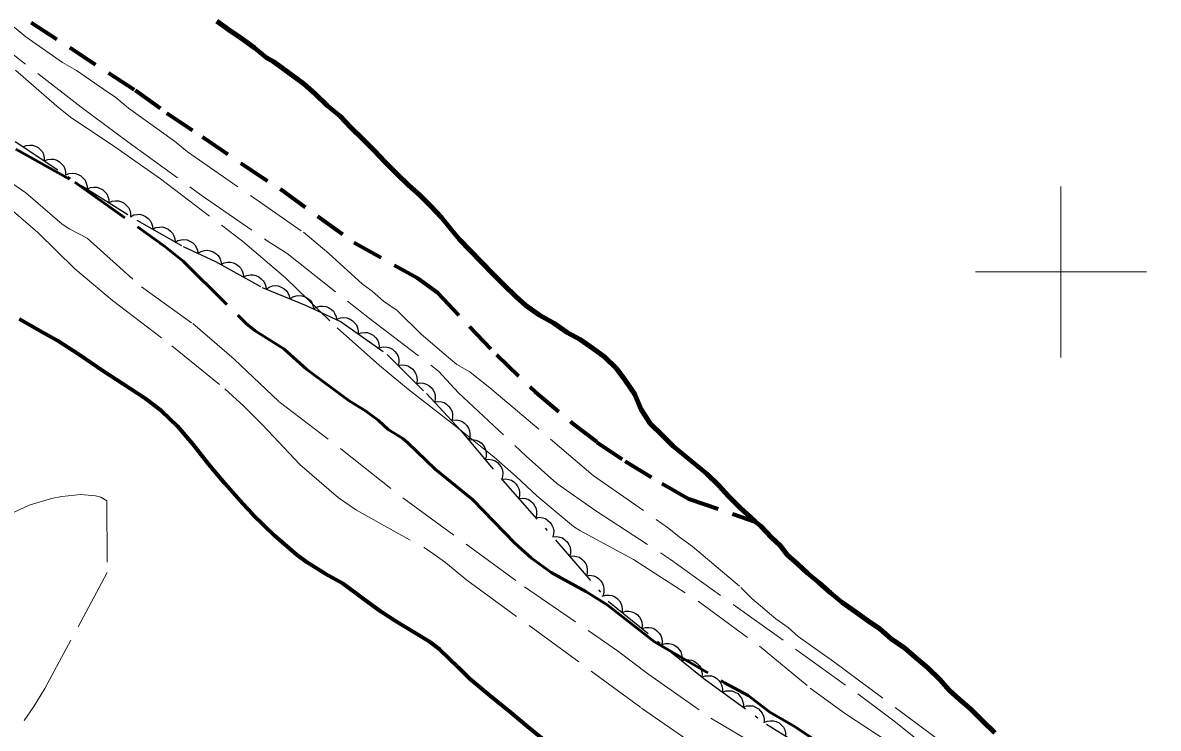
# Model space of a CAD drawing. Extents: x 355726 to 357533, y 5103782 to 5105258.
# Drawn here: x 356039.3 to 356105.7, y 5104573.3 to 5104614.6 of the extents above; entities that cross this region are included whole.
import ezdxf

# ---------------------------------------------------------------- set-up
doc = ezdxf.new("R2010")
doc.units = 0
doc.header["$LTSCALE"] = 0.6
for name, pattern in [('DASH_DOUBLE_DOT', [9.2, 5, -1.2, 0.3, -1.2, 0.3, -1.2]), ('DOT_DASHED', [7.7, 5, -1.2, 0.3, -1.2]), ('LONG_DASHED', [7.5, 6, -1.5]), ('MEDIUM_DASHED', [4.5, 3, -1.5])]:
    doc.linetypes.add(name, pattern=pattern)
for name, color, linetype, lineweight in [('1', 7, 'LONG_DASHED', 53), ('2', 7, 'LONG_DASHED', 13), ('22', 7, 'Continuous', 13), ('4', 7, 'DASH_DOUBLE_DOT', 53), ('44', 7, 'Continuous', 25), ('61', 7, 'Continuous', 13), ('7', 7, 'MEDIUM_DASHED', 70)]:
    doc.layers.add(name, color=color, linetype=linetype, lineweight=lineweight)

msp = doc.modelspace()

# ---------------------------------------------------------------- linework, layer by layer
at = {"layer": '1'}
msp.add_lwpolyline([(356038.88, 5104607.17), (356042.34, 5104605.25), (356047.61, 5104601.49), (356048.67, 5104600.63), (356052.38, 5104596.96), (356052.88, 5104596.55), (356054.56, 5104595.51), (356055.89, 5104594.32), (356056.36, 5104593.96), (356058.38, 5104592.47), (356059.33, 5104591.88), (356060.09, 5104591.32), (356060.67, 5104590.79), (356061.52, 5104590.26), (356061.82, 5104590.01), (356063.41, 5104588.48), (356065.6, 5104586.69), (356068.06, 5104584.15), (356069.05, 5104583.26), (356070.2, 5104582.44), (356072.21, 5104581.32), (356073.46, 5104580.55), (356076.24, 5104578.38), (356080.33, 5104575.99), (356081.71, 5104575.24), (356082.98, 5104574.26), (356084.46, 5104573.4), (356085.42, 5104572.76)], dxfattribs=at)
at = {"layer": '2'}
for points in [[(356036.61, 5104614.35), (356042.7, 5104609.64), (356045.43, 5104607.61), (356049.73, 5104604.49), (356053.59, 5104601.82), (356054.75, 5104601.07), (356059.57, 5104597.27), (356063.6, 5104594.2), (356064.78, 5104592.94), (356068.74, 5104589.23), (356070.53, 5104587.63), (356072.81, 5104586.04), (356077.17, 5104583.19), (356088.13, 5104575.33), (356090.23, 5104573.76), (356096.2, 5104569.01), (356098.13, 5104567.33), (356099.6, 5104565.71), (356101.66, 5104563.55), (356103.92, 5104561.39), (356104.99, 5104560.29), (356108.32, 5104556.14)], [(356038.8, 5104614.31), (356039.47, 5104613.74), (356041.61, 5104612.24), (356042.44, 5104611.77), (356044.02, 5104610.69), (356044.73, 5104610.19), (356045.47, 5104609.57), (356048.17, 5104607.65), (356048.92, 5104607.03), (356055.7, 5104602.32), (356057.19, 5104601.08), (356059.16, 5104599.28), (356059.72, 5104598.87), (356060.39, 5104598.29), (356061.18, 5104597.75), (356062.59, 5104596.36), (356063.93, 5104595.21), (356064.67, 5104594.59), (356065.43, 5104594.17), (356066.73, 5104593.13), (356072.65, 5104588.11), (356077, 5104585.07), (356077.75, 5104584.45), (356078.46, 5104583.95), (356081.29, 5104581.56), (356081.92, 5104580.91), (356083.33, 5104579.72), (356084.05, 5104579.22), (356084.64, 5104578.69), (356086.7, 5104577.23), (356093.29, 5104572.33)], [(356038.87, 5104611.79), (356041.28, 5104609.69), (356042.09, 5104609.05), (356044.68, 5104607.32), (356047.34, 5104605.45), (356052.14, 5104601.8), (356054.66, 5104599.65), (356057.67, 5104596.74), (356060.16, 5104594.53), (356061.84, 5104593.12), (356064.49, 5104591.09), (356066.85, 5104589.18), (356068.14, 5104588.05), (356069.35, 5104586.91), (356071.49, 5104585.13), (356071.86, 5104584.88), (356075.01, 5104583.19), (356078.78, 5104580.76), (356082.38, 5104578.12), (356085.34, 5104575.67), (356087.4, 5104574.17), (356090.95, 5104571.84)], [(356037.93, 5104605.68), (356039.48, 5104604.63), (356041.6, 5104602.8), (356042.04, 5104602.51), (356043.05, 5104601.98), (356046.24, 5104599.13), (356049.23, 5104596.98), (356051.65, 5104594.9), (356054.28, 5104592.4), (356057.99, 5104589.59), (356061.59, 5104586.73), (356068.64, 5104581.59), (356074.08, 5104577.86), (356075.9, 5104576.47), (356079.53, 5104573.91), (356082.35, 5104572.25)], [(356038.32, 5104603.9), (356040.17, 5104602.3), (356042.34, 5104600.18), (356043.42, 5104599.26), (356044.55, 5104598.34), (356048.01, 5104595.69), (356051.1, 5104593.17), (356052.22, 5104592.16), (356053.31, 5104591.07), (356055.49, 5104588.74), (356057.76, 5104586.79), (356058.8, 5104586.07), (356062.95, 5104583.78), (356064.02, 5104583.01), (356065.27, 5104581.99), (356075.48, 5104574.51), (356079.82, 5104571.5)], [(356037.93, 5104585.57), (356039.66, 5104586.36), (356040.98, 5104586.76), (356041.57, 5104586.88), (356042.69, 5104587), (356043.54, 5104586.92), (356043.85, 5104586.83), (356044.21, 5104586.63), (356044.23, 5104582.43), (356040.58, 5104575.65), (356039.95, 5104574.59), (356039.38, 5104573.78)]]:
    msp.add_lwpolyline(points, dxfattribs=at)
at = {"layer": '22', "linetype": 'LONG_DASHED', "lineweight": 70}
msp.add_lwpolyline([(356069.98, 5104572.47), (356068.83, 5104573.4), (356067.86, 5104574.22), (356066.62, 5104575.23), (356065.44, 5104576.21), (356064.77, 5104576.88), (356063.68, 5104577.94), (356063.11, 5104578.36), (356062.19, 5104578.93), (356061.08, 5104579.59), (356060.26, 5104580.13), (356059.16, 5104580.94), (356058, 5104581.78), (356057.02, 5104582.34), (356055.92, 5104583.01), (356055.32, 5104583.47), (356054.04, 5104584.58), (356052.74, 5104585.82), (356052.16, 5104586.44), (356051.1, 5104587.63), (356050.18, 5104588.74), (356049.26, 5104589.91), (356048.34, 5104590.98), (356047.41, 5104591.88), (356046.51, 5104592.57), (356045.56, 5104593.19), (356044, 5104594.2), (356042.57, 5104595.18), (356041.31, 5104595.99), (356040.43, 5104596.49), (356039.11, 5104597.25)], dxfattribs=at)
at = {"layer": '4', "linetype": 'Continuous', "lineweight": 90}
for points in [[(356050.64, 5104614.66), (356051.35, 5104614.16), (356052.06, 5104613.66), (356052.85, 5104613.11), (356053.52, 5104612.54), (356053.97, 5104612.28)], [(356053.97, 5104612.28), (356055.73, 5104610.99), (356056.4, 5104610.42), (356057.11, 5104609.72), (356057.85, 5104609.11), (356058.48, 5104608.45), (356059.18, 5104607.76), (356059.89, 5104607.07), (356060.44, 5104606.46), (356061.14, 5104605.76), (356061.85, 5104605.07), (356062.52, 5104604.49), (356063.15, 5104603.84), (356063.77, 5104603.19), (356064.36, 5104602.47), (356064.84, 5104601.9), (356065.46, 5104601.25), (356066.09, 5104600.6), (356066.79, 5104599.9), (356067.42, 5104599.25), (356068.13, 5104598.56), (356068.72, 5104598.03), (356069.51, 5104597.48), (356070.34, 5104597.01), (356071.13, 5104596.47), (356071.88, 5104596.05), (356072.67, 5104595.5), (356073.31, 5104595.04), (356074.01, 5104594.35), (356074.52, 5104593.67), (356075.07, 5104592.87), (356075.45, 5104591.96), (356075.99, 5104591.15), (356076.69, 5104590.46), (356077.32, 5104589.81), (356079.3, 5104588.2), (356080, 5104587.51), (356080.56, 5104586.9), (356081.26, 5104586.2), (356081.85, 5104585.67), (356082.15, 5104585.4), (356082.45, 5104585.14), (356083.08, 5104584.48), (356083.6, 5104583.99), (356084, 5104583.47), (356084.59, 5104582.94), (356085.19, 5104582.4), (356085.86, 5104581.83), (356086.53, 5104581.25), (356087.2, 5104580.68), (356087.99, 5104580.13), (356088.7, 5104579.63), (356089.41, 5104579.13), (356090.08, 5104578.56), (356090.87, 5104578.01), (356091.47, 5104577.48), (356092.21, 5104576.86), (356092.92, 5104576.17), (356093.47, 5104575.56), (356094.06, 5104575.02), (356094.73, 5104574.45), (356095.44, 5104573.75), (356096.14, 5104573.06)]]:
    msp.add_lwpolyline(points, dxfattribs=at)
at = {"layer": '44', "linetype": 'DOT_DASHED'}
msp.add_lwpolyline([(356038.84, 5104607.63), (356042.89, 5104604.95), (356045.97, 5104603.02), (356048.68, 5104601.49), (356050.57, 5104600.62), (356053.29, 5104599.1), (356055.87, 5104598.04), (356057.91, 5104597.08), (356060.61, 5104595.17), (356062.9, 5104592.89), (356064.88, 5104590.78), (356067.37, 5104587.8), (356070.53, 5104584.24), (356073.53, 5104580.76), (356079.12, 5104576.23), (356082.78, 5104573.57), (356086.02, 5104571.56), (356089.4, 5104569.45), (356093.08, 5104567.18), (356095.8, 5104565.65), (356098.12, 5104564.14), (356102.16, 5104561.08), (356104.73, 5104558.24), (356106.89, 5104556.44)], dxfattribs=at)
at = {"layer": '44'}
for points in [[(356039.3, 5104607.32), (356039.5, 5104607.4), (356039.7, 5104607.42), (356039.86, 5104607.42), (356040.03, 5104607.36), (356040.19, 5104607.27), (356040.33, 5104607.14), (356040.44, 5104607.02), (356040.51, 5104606.86), (356040.55, 5104606.68), (356040.55, 5104606.5)], [(356040.55, 5104606.5), (356040.75, 5104606.58), (356040.95, 5104606.6), (356041.11, 5104606.59), (356041.28, 5104606.53), (356041.44, 5104606.44), (356041.58, 5104606.31), (356041.69, 5104606.19), (356041.76, 5104606.03), (356041.8, 5104605.85), (356041.8, 5104605.67)], [(356041.8, 5104605.67), (356042, 5104605.75), (356042.2, 5104605.77), (356042.37, 5104605.76), (356042.53, 5104605.7), (356042.69, 5104605.62), (356042.83, 5104605.49), (356042.94, 5104605.36), (356043.01, 5104605.2), (356043.05, 5104605.02), (356043.06, 5104604.84)], [(356043.06, 5104604.84), (356043.25, 5104604.93), (356043.45, 5104604.95), (356043.62, 5104604.95), (356043.78, 5104604.9), (356043.95, 5104604.82), (356044.09, 5104604.69), (356044.2, 5104604.57), (356044.27, 5104604.41), (356044.32, 5104604.23), (356044.33, 5104604.05)], [(356044.33, 5104604.05), (356044.52, 5104604.13), (356044.72, 5104604.16), (356044.89, 5104604.16), (356045.06, 5104604.1), (356045.22, 5104604.02), (356045.36, 5104603.89), (356045.47, 5104603.77), (356045.55, 5104603.61), (356045.59, 5104603.43), (356045.6, 5104603.25)], [(356045.59, 5104603.23), (356045.78, 5104603.33), (356045.98, 5104603.36), (356046.14, 5104603.37), (356046.31, 5104603.32), (356046.48, 5104603.25), (356046.63, 5104603.13), (356046.75, 5104603.01), (356046.83, 5104602.85), (356046.88, 5104602.68), (356046.9, 5104602.5)], [(356046.9, 5104602.5), (356047.08, 5104602.59), (356047.28, 5104602.62), (356047.45, 5104602.63), (356047.62, 5104602.58), (356047.79, 5104602.51), (356047.94, 5104602.39), (356048.05, 5104602.27), (356048.13, 5104602.12), (356048.19, 5104601.94), (356048.2, 5104601.76)], [(356048.18, 5104601.72), (356048.36, 5104601.83), (356048.56, 5104601.88), (356048.72, 5104601.9), (356048.9, 5104601.87), (356049.07, 5104601.8), (356049.23, 5104601.7), (356049.35, 5104601.59), (356049.44, 5104601.44), (356049.52, 5104601.27), (356049.54, 5104601.09)], [(356049.54, 5104601.09), (356049.72, 5104601.2), (356049.92, 5104601.25), (356050.08, 5104601.27), (356050.26, 5104601.24), (356050.43, 5104601.18), (356050.59, 5104601.07), (356050.71, 5104600.96), (356050.81, 5104600.81), (356050.88, 5104600.64), (356050.91, 5104600.46)], [(356050.89, 5104600.44), (356051.08, 5104600.53), (356051.28, 5104600.57), (356051.45, 5104600.57), (356051.62, 5104600.53), (356051.78, 5104600.45), (356051.93, 5104600.33), (356052.05, 5104600.22), (356052.13, 5104600.06), (356052.19, 5104599.89), (356052.2, 5104599.71)], [(356052.2, 5104599.71), (356052.39, 5104599.8), (356052.59, 5104599.84), (356052.76, 5104599.84), (356052.93, 5104599.8), (356053.09, 5104599.72), (356053.24, 5104599.6), (356053.36, 5104599.49), (356053.44, 5104599.33), (356053.5, 5104599.15), (356053.51, 5104598.98)], [(356053.53, 5104599), (356053.7, 5104599.12), (356053.9, 5104599.18), (356054.06, 5104599.2), (356054.23, 5104599.18), (356054.41, 5104599.12), (356054.57, 5104599.02), (356054.7, 5104598.92), (356054.8, 5104598.78), (356054.88, 5104598.61), (356054.91, 5104598.43)], [(356054.91, 5104598.43), (356055.09, 5104598.55), (356055.28, 5104598.61), (356055.45, 5104598.63), (356055.62, 5104598.61), (356055.8, 5104598.55), (356055.96, 5104598.45), (356056.09, 5104598.35), (356056.19, 5104598.21), (356056.26, 5104598.04), (356056.3, 5104597.86)], [(356056.29, 5104597.84), (356056.47, 5104597.95), (356056.67, 5104598), (356056.83, 5104598.01), (356057.01, 5104597.98), (356057.18, 5104597.92), (356057.34, 5104597.81), (356057.46, 5104597.7), (356057.55, 5104597.55), (356057.62, 5104597.38), (356057.65, 5104597.2)], [(356057.67, 5104597.25), (356057.87, 5104597.32), (356058.07, 5104597.33), (356058.24, 5104597.32), (356058.4, 5104597.26), (356058.56, 5104597.17), (356058.7, 5104597.03), (356058.8, 5104596.91), (356058.86, 5104596.74), (356058.9, 5104596.56), (356058.9, 5104596.38)], [(356058.9, 5104596.38), (356059.09, 5104596.45), (356059.3, 5104596.47), (356059.46, 5104596.46), (356059.63, 5104596.39), (356059.79, 5104596.3), (356059.92, 5104596.17), (356060.03, 5104596.04), (356060.09, 5104595.88), (356060.13, 5104595.69), (356060.12, 5104595.51)], [(356060.19, 5104595.59), (356060.39, 5104595.63), (356060.6, 5104595.61), (356060.76, 5104595.57), (356060.91, 5104595.48), (356061.05, 5104595.36), (356061.16, 5104595.21), (356061.24, 5104595.07), (356061.28, 5104594.89), (356061.28, 5104594.71), (356061.25, 5104594.53)], [(356061.25, 5104594.53), (356061.46, 5104594.57), (356061.66, 5104594.55), (356061.82, 5104594.51), (356061.97, 5104594.42), (356062.11, 5104594.31), (356062.22, 5104594.15), (356062.3, 5104594.01), (356062.34, 5104593.84), (356062.35, 5104593.65), (356062.31, 5104593.47)], [(356062.31, 5104593.47), (356062.52, 5104593.51), (356062.72, 5104593.49), (356062.88, 5104593.45), (356063.03, 5104593.37), (356063.18, 5104593.25), (356063.29, 5104593.09), (356063.37, 5104592.95), (356063.4, 5104592.78), (356063.41, 5104592.59), (356063.38, 5104592.42)], [(356063.36, 5104592.4), (356063.57, 5104592.43), (356063.77, 5104592.4), (356063.93, 5104592.36), (356064.08, 5104592.27), (356064.21, 5104592.14), (356064.32, 5104591.98), (356064.4, 5104591.84), (356064.43, 5104591.67), (356064.43, 5104591.48), (356064.39, 5104591.31)], [(356064.42, 5104591.33), (356064.63, 5104591.35), (356064.83, 5104591.32), (356064.98, 5104591.26), (356065.13, 5104591.16), (356065.26, 5104591.03), (356065.35, 5104590.86), (356065.42, 5104590.72), (356065.44, 5104590.54), (356065.43, 5104590.36), (356065.38, 5104590.18)], [(356065.38, 5104590.18), (356065.59, 5104590.2), (356065.79, 5104590.16), (356065.94, 5104590.11), (356066.09, 5104590.01), (356066.22, 5104589.88), (356066.31, 5104589.71), (356066.38, 5104589.56), (356066.4, 5104589.39), (356066.39, 5104589.2), (356066.34, 5104589.03)], [(356066.34, 5104589.03), (356066.55, 5104589.05), (356066.75, 5104589.01), (356066.91, 5104588.96), (356067.05, 5104588.86), (356067.18, 5104588.73), (356067.28, 5104588.56), (356067.34, 5104588.41), (356067.36, 5104588.24), (356067.35, 5104588.05), (356067.3, 5104587.88)], [(356067.3, 5104587.88), (356067.51, 5104587.91), (356067.71, 5104587.87), (356067.87, 5104587.82), (356068.01, 5104587.73), (356068.15, 5104587.6), (356068.25, 5104587.44), (356068.32, 5104587.29), (356068.35, 5104587.12), (356068.34, 5104586.93), (356068.3, 5104586.76)], [(356068.3, 5104586.76), (356068.5, 5104586.78), (356068.7, 5104586.75), (356068.86, 5104586.7), (356069.01, 5104586.6), (356069.14, 5104586.48), (356069.24, 5104586.31), (356069.32, 5104586.17), (356069.34, 5104585.99), (356069.34, 5104585.81), (356069.29, 5104585.63)], [(356069.29, 5104585.63), (356069.5, 5104585.66), (356069.7, 5104585.63), (356069.86, 5104585.58), (356070, 5104585.48), (356070.14, 5104585.36), (356070.24, 5104585.19), (356070.31, 5104585.05), (356070.34, 5104584.87), (356070.33, 5104584.69), (356070.29, 5104584.51)], [(356070.29, 5104584.52), (356070.5, 5104584.54), (356070.7, 5104584.5), (356070.86, 5104584.45), (356071, 5104584.35), (356071.13, 5104584.23), (356071.23, 5104584.06), (356071.3, 5104583.91), (356071.33, 5104583.74), (356071.32, 5104583.55), (356071.27, 5104583.38)], [(356071.27, 5104583.38), (356071.48, 5104583.4), (356071.68, 5104583.37), (356071.84, 5104583.32), (356071.98, 5104583.22), (356072.11, 5104583.09), (356072.21, 5104582.93), (356072.28, 5104582.78), (356072.3, 5104582.6), (356072.3, 5104582.42), (356072.25, 5104582.24)], [(356072.25, 5104582.24), (356072.46, 5104582.27), (356072.66, 5104582.23), (356072.82, 5104582.18), (356072.96, 5104582.08), (356073.09, 5104581.95), (356073.19, 5104581.79), (356073.26, 5104581.64), (356073.28, 5104581.47), (356073.28, 5104581.28), (356073.23, 5104581.11)], [(356073.17, 5104581.05), (356073.37, 5104581.11), (356073.58, 5104581.11), (356073.74, 5104581.09), (356073.9, 5104581.02), (356074.05, 5104580.91), (356074.18, 5104580.77), (356074.27, 5104580.64), (356074.33, 5104580.47), (356074.35, 5104580.28), (356074.34, 5104580.1)], [(356074.34, 5104580.1), (356074.54, 5104580.17), (356074.74, 5104580.17), (356074.91, 5104580.14), (356075.07, 5104580.07), (356075.22, 5104579.97), (356075.35, 5104579.82), (356075.44, 5104579.69), (356075.49, 5104579.52), (356075.52, 5104579.34), (356075.5, 5104579.16)], [(356075.5, 5104579.16), (356075.7, 5104579.22), (356075.91, 5104579.22), (356076.07, 5104579.2), (356076.23, 5104579.13), (356076.38, 5104579.02), (356076.51, 5104578.88), (356076.61, 5104578.75), (356076.66, 5104578.58), (356076.69, 5104578.4), (356076.67, 5104578.22)], [(356076.67, 5104578.22), (356076.87, 5104578.28), (356077.07, 5104578.28), (356077.24, 5104578.25), (356077.4, 5104578.18), (356077.55, 5104578.08), (356077.68, 5104577.94), (356077.77, 5104577.8), (356077.82, 5104577.63), (356077.85, 5104577.45), (356077.84, 5104577.27)], [(356077.84, 5104577.27), (356078.03, 5104577.33), (356078.24, 5104577.33), (356078.4, 5104577.31), (356078.56, 5104577.24), (356078.72, 5104577.13), (356078.84, 5104576.99), (356078.94, 5104576.86), (356078.99, 5104576.69), (356079.02, 5104576.51), (356079, 5104576.33)], [(356079, 5104576.32), (356079.19, 5104576.39), (356079.39, 5104576.4), (356079.56, 5104576.39), (356079.72, 5104576.33), (356079.88, 5104576.23), (356080.02, 5104576.09), (356080.12, 5104575.97), (356080.18, 5104575.8), (356080.21, 5104575.62), (356080.21, 5104575.44)], [(356080.21, 5104575.44), (356080.41, 5104575.51), (356080.61, 5104575.52), (356080.77, 5104575.51), (356080.94, 5104575.44), (356081.1, 5104575.35), (356081.23, 5104575.21), (356081.33, 5104575.08), (356081.39, 5104574.92), (356081.43, 5104574.74), (356081.42, 5104574.56)], [(356081.42, 5104574.56), (356081.62, 5104574.63), (356081.82, 5104574.64), (356081.99, 5104574.63), (356082.15, 5104574.56), (356082.31, 5104574.47), (356082.44, 5104574.33), (356082.54, 5104574.2), (356082.61, 5104574.04), (356082.64, 5104573.85), (356082.64, 5104573.67)], [(356082.63, 5104573.66), (356082.82, 5104573.75), (356083.02, 5104573.77), (356083.19, 5104573.77), (356083.35, 5104573.72), (356083.52, 5104573.64), (356083.66, 5104573.51), (356083.77, 5104573.39), (356083.85, 5104573.23), (356083.9, 5104573.05), (356083.9, 5104572.87)]]:
    msp.add_lwpolyline(points, dxfattribs=at)
at = {"layer": '61'}
for p, q in [((356100, 5104595), (356100, 5104605)), ((356095, 5104600), (356105, 5104600))]:
    msp.add_line(p, q, dxfattribs=at)
at = {"layer": '7'}
msp.add_lwpolyline([(356039.78, 5104614.59), (356045.87, 5104610.62), (356047.71, 5104609.29), (356049.81, 5104607.9), (356052.1, 5104606.32), (356054.35, 5104604.85), (356058.66, 5104601.73), (356062.36, 5104599.65), (356063.56, 5104598.78), (356066.99, 5104595.16), (356069.25, 5104592.99), (356071.41, 5104591.18), (356072.86, 5104590.06), (356074.52, 5104588.94), (356076.66, 5104587.63), (356078.25, 5104586.73), (356082.15, 5104585.4)], dxfattribs=at)

doc.saveas('drawing.dxf')
